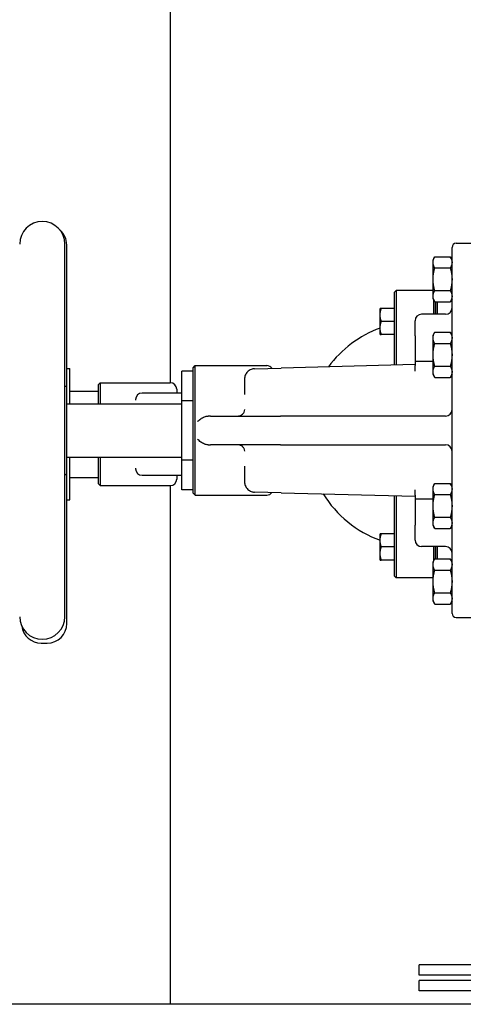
# Model space of a CAD drawing. Header units: inches. Extents: x 24 to 1128, y -58 to 748.
# Tile 599 of 656: x 1016 to 1025, y 371 to 390. Entities that reach past the tile are written whole.
import ezdxf

# ---------------------------------------------------------------- set-up
doc = ezdxf.new("R2010")
doc.units = ezdxf.units.IN
doc.header["$LTSCALE"] = 32
doc.header["$MEASUREMENT"] = 0
doc.layers.add('Visible (ANSI)', color=7, linetype='Continuous', lineweight=30)

msp = doc.modelspace()

# ---------------------------------------------------------------- linework, layer by layer
at = {"layer": 'Visible (ANSI)'}
for p, q in [((1019.23584, 383.26029), (1019.23584, 418.25627)), ((1017.21253, 378.78174), (1017.21253, 385.9156)), ((1017.24891, 383.1718), (1017.24891, 385.90215)), ((1024.6308, 378.84473), (1024.6308, 385.85261)), ((1024.70954, 385.93135), (1025.49694, 385.93135)), ((1024.2668, 385.61737), (1024.30029, 385.67538)), ((1024.2668, 385.56713), (1024.2668, 385.61737)), ((1024.30029, 385.67538), (1024.59731, 385.67538)), ((1024.6308, 385.61737), (1024.59731, 385.67538)), ((1024.2668, 385.24237), (1024.2668, 385.56713)), ((1024.30029, 385.45888), (1024.59731, 385.45888)), ((1024.2668, 384.91761), (1024.2668, 385.24237)), ((1023.52844, 384.99492), (1023.55969, 385.02617)), ((1023.55969, 385.02617), (1023.55969, 384.96295)), ((1024.2668, 385.02617), (1023.55969, 385.02617)), ((1024.30029, 385.02586), (1024.59731, 385.02586)), ((1023.52844, 384.93183), (1023.52844, 384.99492)), ((1023.52844, 383.59951), (1023.52844, 384.93183)), ((1023.55969, 384.96295), (1023.55969, 383.60032)), ((1024.2668, 384.86737), (1024.2668, 384.91761)), ((1024.2668, 384.86737), (1024.30029, 384.80936)), ((1024.28459, 384.57308), (1024.28459, 384.83656)), ((1024.6308, 384.86737), (1024.59731, 384.80936)), ((1023.25344, 384.56062), (1023.25344, 384.68562)), ((1023.52844, 384.68562), (1023.27577, 384.68562)), ((1024.30029, 384.80936), (1024.59731, 384.80936)), ((1024.31584, 384.57308), (1024.31584, 384.80936)), ((1024.31584, 384.80936), (1024.31584, 384.57308)), ((1024.34709, 384.80936), (1024.34709, 384.57308)), ((1023.25344, 384.31062), (1023.25344, 384.56062)), ((1024.5058, 384.57308), (1024.04714, 384.57308)), ((1023.25344, 384.18562), (1023.25344, 384.31062)), ((1023.52844, 384.43562), (1023.27577, 384.43562)), ((1023.92214, 384.16229), (1023.92214, 384.44808)), ((1023.52844, 384.18562), (1023.27577, 384.18562)), ((1023.92214, 384.16229), (1023.92214, 383.66757)), ((1024.2668, 384.17052), (1024.30029, 384.22853)), ((1024.2668, 384.12028), (1024.2668, 384.17052)), ((1024.2668, 383.79552), (1024.2668, 384.12028)), ((1024.30029, 384.22853), (1024.59731, 384.22853)), ((1024.6308, 384.17052), (1024.59731, 384.22853)), ((1024.30029, 384.01203), (1024.59731, 384.01203)), ((1024.2668, 383.47076), (1024.2668, 383.79552)), ((1017.24891, 383.53601), (1017.30796, 383.53601)), ((1017.30796, 382.86048), (1017.30796, 383.53601)), ((1019.67017, 383.54946), (1019.70954, 383.58883)), ((1019.67017, 381.14788), (1019.67017, 383.54946)), ((1019.70954, 381.10851), (1019.70954, 383.58883)), ((1019.70954, 383.58883), (1021.0806, 383.58883)), ((1020.84615, 383.52971), (1021.35983, 383.54307)), ((1023.92214, 383.60975), (1021.35983, 383.54307)), ((1023.92214, 383.66757), (1023.92214, 383.58883)), ((1024.2668, 383.66757), (1023.92214, 383.66757)), ((1023.92214, 383.48471), (1023.92214, 383.58883)), ((1024.30029, 383.57901), (1024.59731, 383.57901)), ((1019.67017, 383.48519), (1019.45363, 383.48519)), ((1019.45363, 382.91693), (1019.45363, 383.48519)), ((1020.65442, 383.33292), (1020.65442, 383.03325)), ((1024.2668, 383.42052), (1024.2668, 383.47076)), ((1024.2668, 383.42052), (1024.30029, 383.36251)), ((1024.30029, 383.36251), (1024.59731, 383.36251)), ((1024.6308, 383.42052), (1024.59731, 383.36251)), ((1017.2519, 381.5406), (1017.2519, 383.15674)), ((1017.85915, 383.22917), (1017.8904, 383.26042)), ((1017.85915, 382.86048), (1017.85915, 383.22917)), ((1017.8904, 383.26042), (1017.8904, 382.86048)), ((1017.8904, 383.26042), (1019.23021, 383.26042)), ((1019.35521, 383.13542), (1019.35521, 383.06357)), ((1017.30796, 383.10294), (1017.85915, 383.10294)), ((1019.45363, 383.06357), (1018.69281, 383.06357)), ((1017.2519, 382.86048), (1019.45363, 382.86048)), ((1018.56781, 382.93857), (1018.56781, 382.9291)), ((1019.67017, 382.91693), (1019.45363, 382.91693)), ((1019.45363, 381.78041), (1019.45363, 382.91693)), ((1020.00367, 382.62426), (1019.9579, 382.62426)), ((1020.00367, 382.62426), (1021.34519, 382.62426)), ((1024.34516, 382.62426), (1021.34519, 382.62426)), ((1024.5058, 382.62426), (1024.34516, 382.62426)), ((1019.9579, 382.07308), (1020.00367, 382.07308)), ((1021.34519, 382.07308), (1020.00367, 382.07308)), ((1021.34519, 382.07308), (1024.34516, 382.07308)), ((1024.34516, 382.07308), (1024.5058, 382.07308)), ((1017.2519, 381.83686), (1019.45363, 381.83686)), ((1017.30796, 381.01633), (1017.30796, 381.83686)), ((1017.85915, 381.32317), (1017.85915, 381.83686)), ((1017.8904, 381.83686), (1017.8904, 381.29192)), ((1019.67017, 381.78041), (1019.45363, 381.78041)), ((1019.45363, 381.21215), (1019.45363, 381.78041)), ((1020.65442, 381.66409), (1020.65442, 381.36442)), ((1017.24891, 378.65019), (1017.24891, 381.52554)), ((1017.30796, 381.4494), (1017.85915, 381.4494)), ((1018.56781, 381.62324), (1018.56781, 381.61377)), ((1018.69281, 381.48877), (1019.45363, 381.48877)), ((1019.35521, 381.48877), (1019.35521, 381.41692)), ((1017.85915, 381.32317), (1017.8904, 381.29192)), ((1017.8904, 381.29192), (1019.23021, 381.29192)), ((1019.23584, 371.35867), (1019.23584, 381.29204)), ((1024.2668, 381.27682), (1024.30029, 381.33483)), ((1024.2668, 381.22658), (1024.2668, 381.27682)), ((1024.30029, 381.33483), (1024.59731, 381.33483)), ((1024.6308, 381.27682), (1024.59731, 381.33483)), ((1019.67017, 381.21215), (1019.45363, 381.21215)), ((1019.67017, 381.14788), (1019.70954, 381.10851)), ((1019.70954, 381.10851), (1021.0806, 381.10851)), ((1021.35983, 381.15427), (1020.84615, 381.16763)), ((1021.35983, 381.15427), (1023.92214, 381.08758)), ((1023.52844, 379.62051), (1023.52844, 381.09783)), ((1023.55969, 381.09702), (1023.55969, 379.58939)), ((1023.92214, 381.10851), (1023.92214, 381.21263)), ((1023.92214, 381.10851), (1023.92214, 381.02977)), ((1024.2668, 380.90182), (1024.2668, 381.22658)), ((1024.30029, 381.11833), (1024.59731, 381.11833)), ((1017.24891, 381.01633), (1017.30796, 381.01633)), ((1023.92214, 381.02977), (1023.92214, 380.53505)), ((1024.2668, 381.02977), (1023.92214, 381.02977)), ((1024.2668, 380.57706), (1024.2668, 380.90182)), ((1024.30029, 380.68531), (1024.59731, 380.68531)), ((1023.92214, 380.24926), (1023.92214, 380.53505)), ((1024.2668, 380.52682), (1024.2668, 380.57706)), ((1024.2668, 380.52682), (1024.30029, 380.46881)), ((1024.6308, 380.52682), (1024.59731, 380.46881)), ((1023.25344, 380.24172), (1023.25344, 380.36672)), ((1023.52844, 380.36672), (1023.27577, 380.36672)), ((1024.30029, 380.46881), (1024.59731, 380.46881)), ((1023.25344, 379.99172), (1023.25344, 380.24172)), ((1024.5058, 380.12426), (1024.04714, 380.12426)), ((1024.28459, 379.86078), (1024.28459, 380.12426)), ((1024.31584, 379.88798), (1024.31584, 380.12426)), ((1024.31584, 380.12426), (1024.31584, 379.88798)), ((1024.34709, 380.12426), (1024.34709, 379.88798)), ((1023.25344, 379.86672), (1023.25344, 379.99172)), ((1023.52844, 380.11672), (1023.27577, 380.11672)), ((1023.52844, 379.86672), (1023.27577, 379.86672)), ((1024.2668, 379.82997), (1024.30029, 379.88798)), ((1024.2668, 379.77973), (1024.2668, 379.82997)), ((1024.2668, 379.45497), (1024.2668, 379.77973)), ((1024.30029, 379.88798), (1024.59731, 379.88798)), ((1024.6308, 379.82997), (1024.59731, 379.88798)), ((1023.52844, 379.55742), (1023.52844, 379.62051)), ((1023.52844, 379.55742), (1023.55969, 379.52617)), ((1023.55969, 379.58939), (1023.55969, 379.52617)), ((1024.30029, 379.67148), (1024.59731, 379.67148)), ((1024.2668, 379.52617), (1023.55969, 379.52617)), ((1024.2668, 379.13021), (1024.2668, 379.45497)), ((1024.30029, 379.23846), (1024.59731, 379.23846)), ((1024.2668, 379.07997), (1024.2668, 379.13021)), ((1024.2668, 379.07997), (1024.30029, 379.02196)), ((1024.30029, 379.02196), (1024.59731, 379.02196)), ((1024.6308, 379.07997), (1024.59731, 379.02196)), ((1024.70954, 378.76599), (1025.49694, 378.76599)), ((1016.75678, 378.27617), (1016.87489, 378.27617)), ((1027.87834, 372.1157), (1024.00084, 372.1157)), ((1024.00084, 371.9157), (1024.00084, 372.1157)), ((1027.87834, 371.9157), (1024.00084, 371.9157)), ((1027.87834, 371.81595), (1024.00084, 371.81595)), ((1024.00084, 371.6157), (1024.00084, 371.81595)), ((1027.87834, 371.6157), (1024.00084, 371.6157)), ((1033.31584, 371.35867), (1002.81584, 371.35867))]:
    msp.add_line(p, q, dxfattribs=at)
for centre, radius, start, end in [((1016.77946, 385.9156), 0.43307, 0, 180), ((1016.87489, 385.90215), 0.37402, 0, 49.819948), ((1024.70954, 385.85261), 0.07874, 90, 180), ((1024.5058, 384.69808), 0.125, 270, 0), ((1024.04714, 384.44808), 0.125, 90, 180), ((1024.00088, 382.27617), 2.16535, 110.192895, 143.421621), ((1021.0806, 383.46383), 0.125, 36.63535, 90), ((1017.23222, 383.35261), 0.15748, 262.819244, 264.26083), ((1017.21253, 383.15674), 0.03937, 0, 84.26083), ((1019.23021, 383.13542), 0.125, 0, 90), ((1018.69281, 382.93857), 0.125, 90, 180), ((1024.5058, 382.74926), 0.125, 270, 0), ((1024.5058, 381.94808), 0.125, 0, 90), ((1017.23222, 381.34473), 0.15748, 95.73917, 97.180756), ((1017.21253, 381.5406), 0.03937, 275.73917, 0), ((1018.69281, 381.61377), 0.125, 180, 270), ((1019.23021, 381.41692), 0.125, 270, 0), ((1021.0806, 381.23351), 0.125, 270, 323.36465), ((1024.00088, 382.27617), 2.16535, 211.853683, 249.807105), ((1024.04714, 380.24926), 0.125, 180, 270), ((1024.5058, 379.99926), 0.125, 0, 90), ((1024.70954, 378.84473), 0.07874, 180, 270), ((1016.77946, 378.78174), 0.43307, 180, 0), ((1016.87489, 378.65019), 0.37402, 270, 0), ((1016.75678, 378.65019), 0.37402, 187.607436, 270)]:
    msp.add_arc(centre, radius, start, end, dxfattribs=at)
for points, weights in [([(1024.2668, 385.56713), (1024.2668, 385.61737), (1024.30029, 385.67538)], [1, 1.04314139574, 1.01001874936]), ([(1024.59731, 385.67538), (1024.6308, 385.61737), (1024.6308, 385.56713)], [1.01001874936, 1.04314139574, 1]), ([(1024.30029, 385.45888), (1024.2668, 385.51689), (1024.2668, 385.56713)], [1.01001874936, 1.04314139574, 1]), ([(1024.2668, 385.24237), (1024.2668, 385.34285), (1024.30029, 385.45888)], [1, 1.04314139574, 1.01001874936]), ([(1024.6308, 385.56713), (1024.6308, 385.51689), (1024.59731, 385.45888)], [1, 1.04314139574, 1.01001874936]), ([(1024.59731, 385.45888), (1024.6308, 385.34285), (1024.6308, 385.24237)], [1.01001874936, 1.04314139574, 1]), ([(1024.30029, 385.02586), (1024.2668, 385.14189), (1024.2668, 385.24237)], [1.01001874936, 1.04314139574, 1]), ([(1024.6308, 385.24237), (1024.6308, 385.14189), (1024.59731, 385.02586)], [1, 1.04314139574, 1.01001874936]), ([(1024.2668, 384.91761), (1024.2668, 384.96785), (1024.30029, 385.02586)], [1, 1.04314139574, 1.01001874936]), ([(1024.59731, 385.02586), (1024.6308, 384.96785), (1024.6308, 384.91761)], [1.01001874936, 1.04314139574, 1]), ([(1024.30029, 384.80936), (1024.2668, 384.86737), (1024.2668, 384.91761)], [1.01001874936, 1.04314139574, 1]), ([(1024.6308, 384.91761), (1024.6308, 384.86737), (1024.59731, 384.80936)], [1, 1.04314139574, 1.01001874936]), ([(1023.27577, 384.68562), (1023.25344, 384.68562), (1023.25344, 384.68562)], [1.01001874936, 1.04314139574, 1]), ([(1023.25344, 384.56062), (1023.25344, 384.61863), (1023.27577, 384.68562)], [1, 1.04314139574, 1.01001874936]), ([(1023.27577, 384.43562), (1023.25344, 384.50261), (1023.25344, 384.56062)], [1.01001874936, 1.04314139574, 1]), ([(1023.25344, 384.31062), (1023.25344, 384.36863), (1023.27577, 384.43562)], [1, 1.04314139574, 1.01001874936]), ([(1023.27577, 384.18562), (1023.25344, 384.25261), (1023.25344, 384.31062)], [1.01001874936, 1.04314139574, 1]), ([(1023.25344, 384.18562), (1023.25344, 384.18562), (1023.27577, 384.18562)], [1, 1.04314139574, 1.01001874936]), ([(1024.2668, 384.12028), (1024.2668, 384.17052), (1024.30029, 384.22853)], [1, 1.04314139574, 1.01001874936]), ([(1024.30029, 384.01203), (1024.2668, 384.07004), (1024.2668, 384.12028)], [1.01001874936, 1.04314139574, 1]), ([(1024.59731, 384.22853), (1024.6308, 384.17052), (1024.6308, 384.12028)], [1.01001874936, 1.04314139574, 1]), ([(1024.6308, 384.12028), (1024.6308, 384.07004), (1024.59731, 384.01203)], [1, 1.04314139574, 1.01001874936]), ([(1024.2668, 383.79552), (1024.2668, 383.896), (1024.30029, 384.01203)], [1, 1.04314139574, 1.01001874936]), ([(1024.59731, 384.01203), (1024.6308, 383.896), (1024.6308, 383.79552)], [1.01001874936, 1.04314139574, 1]), ([(1024.30029, 383.57901), (1024.2668, 383.69504), (1024.2668, 383.79552)], [1.01001874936, 1.04314139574, 1]), ([(1024.6308, 383.79552), (1024.6308, 383.69504), (1024.59731, 383.57901)], [1, 1.04314139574, 1.01001874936]), ([(1024.2668, 383.47076), (1024.2668, 383.521), (1024.30029, 383.57901)], [1, 1.04314139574, 1.01001874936]), ([(1024.59731, 383.57901), (1024.6308, 383.521), (1024.6308, 383.47076)], [1.01001874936, 1.04314139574, 1]), ([(1024.30029, 383.36251), (1024.2668, 383.42052), (1024.2668, 383.47076)], [1.01001874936, 1.04314139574, 1]), ([(1024.6308, 383.47076), (1024.6308, 383.42052), (1024.59731, 383.36251)], [1, 1.04314139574, 1.01001874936]), ([(1024.2668, 381.22658), (1024.2668, 381.27682), (1024.30029, 381.33483)], [1, 1.04314139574, 1.01001874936]), ([(1024.59731, 381.33483), (1024.6308, 381.27682), (1024.6308, 381.22658)], [1.01001874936, 1.04314139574, 1]), ([(1024.30029, 381.11833), (1024.2668, 381.17634), (1024.2668, 381.22658)], [1.01001874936, 1.04314139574, 1]), ([(1024.2668, 380.90182), (1024.2668, 381.0023), (1024.30029, 381.11833)], [1, 1.04314139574, 1.01001874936]), ([(1024.6308, 381.22658), (1024.6308, 381.17634), (1024.59731, 381.11833)], [1, 1.04314139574, 1.01001874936]), ([(1024.59731, 381.11833), (1024.6308, 381.0023), (1024.6308, 380.90182)], [1.01001874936, 1.04314139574, 1]), ([(1024.30029, 380.68531), (1024.2668, 380.80134), (1024.2668, 380.90182)], [1.01001874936, 1.04314139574, 1]), ([(1024.6308, 380.90182), (1024.6308, 380.80134), (1024.59731, 380.68531)], [1, 1.04314139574, 1.01001874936]), ([(1024.2668, 380.57706), (1024.2668, 380.6273), (1024.30029, 380.68531)], [1, 1.04314139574, 1.01001874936]), ([(1024.59731, 380.68531), (1024.6308, 380.6273), (1024.6308, 380.57706)], [1.01001874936, 1.04314139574, 1]), ([(1024.30029, 380.46881), (1024.2668, 380.52682), (1024.2668, 380.57706)], [1.01001874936, 1.04314139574, 1]), ([(1024.6308, 380.57706), (1024.6308, 380.52682), (1024.59731, 380.46881)], [1, 1.04314139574, 1.01001874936]), ([(1023.27577, 380.36672), (1023.25344, 380.36672), (1023.25344, 380.36672)], [1.01001874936, 1.04314139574, 1]), ([(1023.25344, 380.24172), (1023.25344, 380.29973), (1023.27577, 380.36672)], [1, 1.04314139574, 1.01001874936]), ([(1023.27577, 380.11672), (1023.25344, 380.18371), (1023.25344, 380.24172)], [1.01001874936, 1.04314139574, 1]), ([(1023.25344, 379.99172), (1023.25344, 380.04973), (1023.27577, 380.11672)], [1, 1.04314139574, 1.01001874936]), ([(1023.27577, 379.86672), (1023.25344, 379.93371), (1023.25344, 379.99172)], [1.01001874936, 1.04314139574, 1]), ([(1023.25344, 379.86672), (1023.25344, 379.86672), (1023.27577, 379.86672)], [1, 1.04314139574, 1.01001874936]), ([(1024.2668, 379.77973), (1024.2668, 379.82997), (1024.30029, 379.88798)], [1, 1.04314139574, 1.01001874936]), ([(1024.30029, 379.67148), (1024.2668, 379.72949), (1024.2668, 379.77973)], [1.01001874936, 1.04314139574, 1]), ([(1024.59731, 379.88798), (1024.6308, 379.82997), (1024.6308, 379.77973)], [1.01001874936, 1.04314139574, 1]), ([(1024.6308, 379.77973), (1024.6308, 379.72949), (1024.59731, 379.67148)], [1, 1.04314139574, 1.01001874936]), ([(1024.2668, 379.45497), (1024.2668, 379.55545), (1024.30029, 379.67148)], [1, 1.04314139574, 1.01001874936]), ([(1024.59731, 379.67148), (1024.6308, 379.55545), (1024.6308, 379.45497)], [1.01001874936, 1.04314139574, 1]), ([(1024.30029, 379.23846), (1024.2668, 379.35449), (1024.2668, 379.45497)], [1.01001874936, 1.04314139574, 1]), ([(1024.6308, 379.45497), (1024.6308, 379.35449), (1024.59731, 379.23846)], [1, 1.04314139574, 1.01001874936]), ([(1024.2668, 379.13021), (1024.2668, 379.18045), (1024.30029, 379.23846)], [1, 1.04314139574, 1.01001874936]), ([(1024.59731, 379.23846), (1024.6308, 379.18045), (1024.6308, 379.13021)], [1.01001874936, 1.04314139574, 1]), ([(1024.30029, 379.02196), (1024.2668, 379.07997), (1024.2668, 379.13021)], [1.01001874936, 1.04314139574, 1]), ([(1024.6308, 379.13021), (1024.6308, 379.07997), (1024.59731, 379.02196)], [1, 1.04314139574, 1.01001874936])]:
    msp.add_rational_spline(points, weights, degree=2, dxfattribs=at)
for points, knots in [([(1020.84615, 383.52971), (1020.82361, 383.52912), (1020.80293, 383.52477), (1020.75506, 383.50744), (1020.73092, 383.49103), (1020.6928, 383.45277), (1020.67856, 383.43068), (1020.65925, 383.38337), (1020.65442, 383.35807), (1020.65442, 383.33292)], [-0.754700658, -0.754700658, -0.754700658, -0.754700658, -0.622649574, -0.622649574, -0.415840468, -0.415840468, -0.209762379, -0.209762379, 0.00146796, 0.00146796, 0.00146796, 0.00146796]), ([(1019.75516, 382.51614), (1019.75526, 382.51624), (1019.75535, 382.51635), (1019.77329, 382.53507), (1019.7929, 382.55433), (1019.83351, 382.5852), (1019.85746, 382.60062), (1019.90961, 382.61962), (1019.93358, 382.62426), (1019.9579, 382.62426)], [-0.001098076, -0.001098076, -0.001098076, -0.001098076, 0, 0, 0.19742354, 0.19742354, 0.356355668, 0.356355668, 0.480680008, 0.480680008, 0.480680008, 0.480680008]), ([(1020.54298, 382.62495), (1020.55591, 382.62631), (1020.56841, 382.62966), (1020.59348, 382.6405), (1020.6054, 382.64835), (1020.62888, 382.66931), (1020.63929, 382.68323), (1020.6553, 382.71417), (1020.66043, 382.7316), (1020.66228, 382.74906), (1020.66229, 382.74916), (1020.6623, 382.74926)], [-0.52170748, -0.52170748, -0.52170748, -0.52170748, -0.421852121, -0.421852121, -0.307757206, -0.307757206, -0.161137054, -0.161137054, 0, 0, 0.000927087, 0.000927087, 0.000927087, 0.000927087]), ([(1019.9579, 382.07308), (1019.93358, 382.07308), (1019.90961, 382.07772), (1019.85746, 382.09672), (1019.83351, 382.11214), (1019.7929, 382.14301), (1019.77329, 382.16227), (1019.75535, 382.18099), (1019.75526, 382.1811), (1019.75516, 382.1812)], [0, 0, 0, 0, 0.185300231, 0.185300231, 0.422181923, 0.422181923, 0.716433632, 0.716433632, 0.718070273, 0.718070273, 0.718070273, 0.718070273]), ([(1020.54298, 382.07239), (1020.54071, 382.07263), (1020.53843, 382.07281), (1020.53406, 382.07303), (1020.53198, 382.07308), (1020.52989, 382.07308)], [1.5170382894, 1.5170382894, 1.5170382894, 1.5170382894, 1.534503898, 1.534503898, 1.5504476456, 1.5504476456, 1.5504476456, 1.5504476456]), ([(1020.6623, 381.94808), (1020.66229, 381.94818), (1020.66228, 381.94828), (1020.66043, 381.96574), (1020.6553, 381.98317), (1020.63929, 382.01411), (1020.62888, 382.02802), (1020.6054, 382.04899), (1020.59348, 382.05683), (1020.56841, 382.06768), (1020.55591, 382.07103), (1020.54298, 382.07239)], [-0.518750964, -0.518750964, -0.518750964, -0.518750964, -0.517830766, -0.517830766, -0.357891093, -0.357891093, -0.212360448, -0.212360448, -0.099113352, -0.099113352, 0, 0, 0, 0]), ([(1020.65442, 381.36442), (1020.65442, 381.34051), (1020.65878, 381.31646), (1020.67846, 381.26544), (1020.69606, 381.23899), (1020.73805, 381.20169), (1020.75934, 381.18834), (1020.80293, 381.17257), (1020.82361, 381.16822), (1020.84615, 381.16763)], [-0.75616862, -0.75616862, -0.75616862, -0.75616862, -0.555345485, -0.555345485, -0.308525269, -0.308525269, -0.132051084, -0.132051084, 0, 0, 0, 0])]:
    msp.add_open_spline(points, degree=3, knots=knots, dxfattribs=at)
msp.add_open_spline([(1020.52989, 382.62426), (1020.53427, 382.62426), (1020.53864, 382.62449), (1020.54298, 382.62495)], degree=3, dxfattribs=at)

doc.saveas('drawing.dxf')
